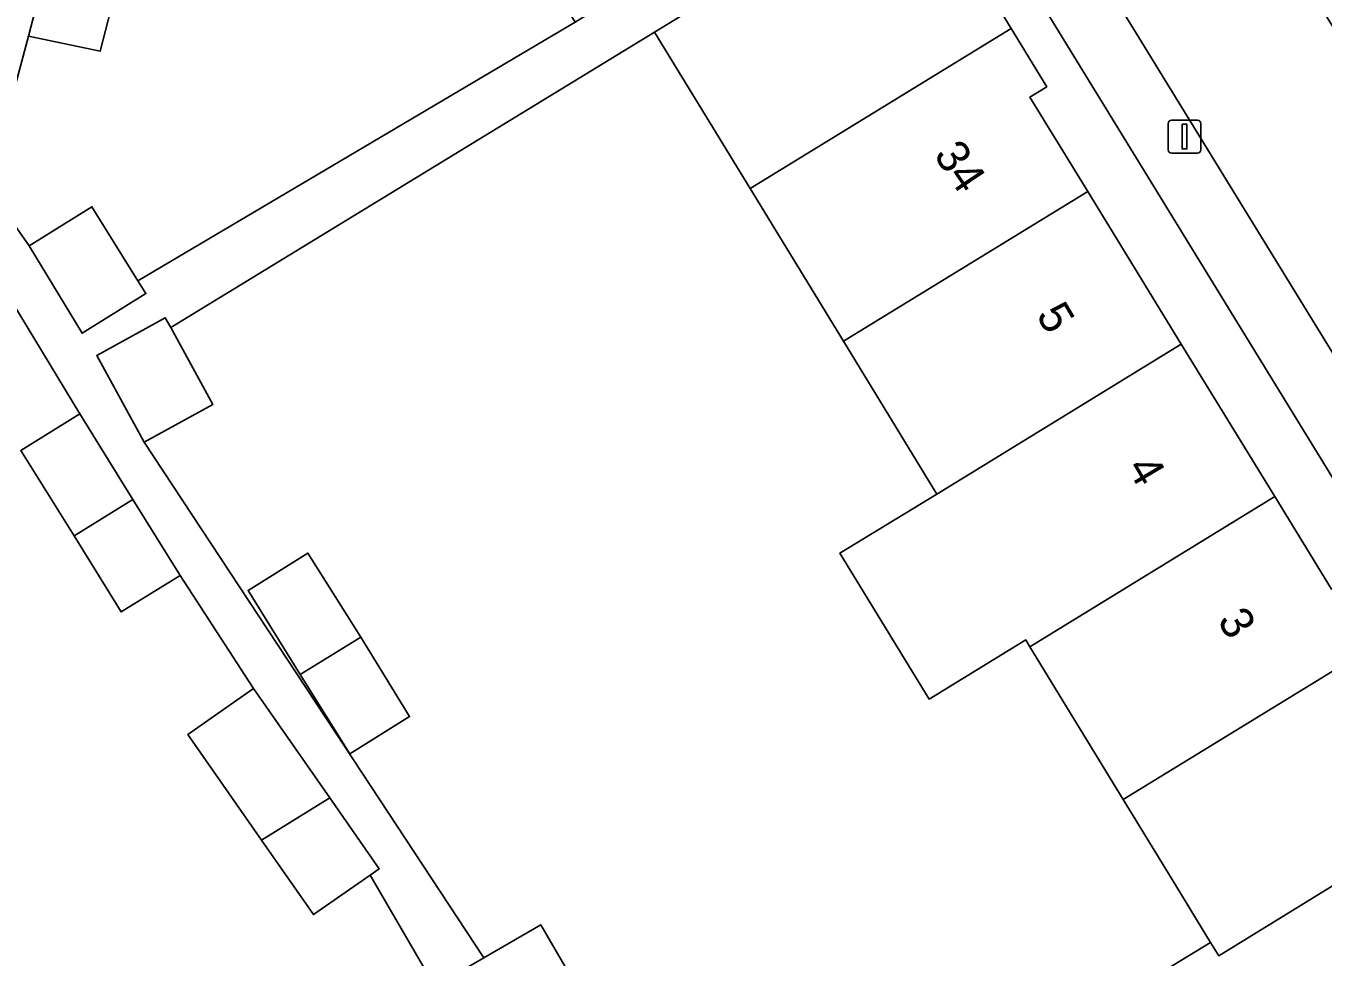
# Model space of a CAD drawing. Extents: x 159279 to 160377, y 384531 to 385888.
# Drawn here: x 159913.79 to 159953.19, y 385247.64 to 385275.93 of the extents above; entities that cross this region are included whole.
import ezdxf

# ---------------------------------------------------------------- set-up
doc = ezdxf.new("R2010")
doc.units = 0
for name, color, linetype in [('IMGEO_Erf', 7, 'Continuous'), ('IMGEO_Lichtmast', 7, 'Continuous'), ('IMGEO_Pand', 7, 'Continuous'), ('IMGEO_Pand_nummerreeks', 7, 'Continuous'), ('IMGEO_Rijbaan_lokaal_open', 7, 'Continuous'), ('IMGEO_Voetpad_open', 7, 'Continuous')]:
    doc.layers.add(name, color=color, linetype=linetype)

msp = doc.modelspace()

# ---------------------------------------------------------------- linework, layer by layer
at = {"layer": 'IMGEO_Erf'}
for points in [[(159913.731, 385282.853), (159915.747, 385282.37), (159915.373, 385281.432), (159917.523, 385280.901), (159916.044, 385275.159), (159913.863, 385275.615), (159912.632, 385271.024), (159913.879, 385269.247), (159915.788, 385270.434), (159917.186, 385268.186), (159930.474, 385276.037), (159927.531, 385280.772), (159924.65, 385285.408), (159921.768, 385290.044), (159919.587, 385293.554), (159916.913, 385291.892), (159915.251, 385294.567), (159911.752, 385292.392)], [(159964.343, 385244.502), (159960.969, 385250), (159941.823, 385281.202), (159940.818, 385280.588), (159943.713, 385275.847), (159944.795, 385274.076), (159944.284, 385273.765), (159946.042, 385270.899), (159948.884, 385266.264), (159951.726, 385261.629), (159953.45, 385258.817), (159953.982, 385259.103), (159955.083, 385257.311), (159957.99, 385252.576), (159956.832, 385251.865), (159957.977, 385250), (159960.966, 385245.133)], [(159947.031, 385246.417), (159949.77, 385248.09), (159948.603, 385250), (159947.12, 385252.428), (159944.286, 385257.068), (159944.159, 385257.276), (159941.224, 385255.477), (159938.515, 385259.914), (159941.453, 385261.708), (159938.619, 385266.347), (159935.786, 385270.987), (159932.882, 385275.741), (159918.184, 385266.764), (159919.465, 385264.431), (159917.382, 385263.287), (159923.463, 385254.046), (159927.693, 385247.618), (159929.424, 385248.626), (159931.538, 385244.996)], [(159925.978, 385247.151), (159924.241, 385250.134), (159922.52, 385248.932), (159920.943, 385251.191), (159918.702, 385254.402), (159920.701, 385255.797), (159918.47, 385259.238), (159916.683, 385258.127), (159915.248, 385260.434), (159913.635, 385263.03), (159915.422, 385264.141), (159911.517, 385270.585)]]:
    msp.add_lwpolyline(points, dxfattribs=at)
msp.add_lwpolyline([(159922.12, 385256.229), (159920.533, 385258.781), (159922.353, 385259.914), (159923.961, 385257.359), (159925.442, 385254.949), (159923.622, 385253.816)], close=True, dxfattribs=at)
at = {"layer": 'IMGEO_Lichtmast'}
for p, q in [((159948.486, 385272.163), (159948.486, 385272.963)), ((159948.486, 385272.963), (159948.486, 385272.163)), ((159948.586, 385273.063), (159949.376, 385273.063)), ((159949.376, 385273.063), (159948.586, 385273.063)), ((159949.476, 385272.963), (159949.476, 385272.163)), ((159949.476, 385272.163), (159949.476, 385272.963)), ((159949.376, 385272.063), (159948.586, 385272.063)), ((159948.586, 385272.063), (159949.376, 385272.063))]:
    msp.add_line(p, q, dxfattribs=at)
msp.add_lwpolyline([(159948.906, 385272.938), (159949.056, 385272.938), (159949.056, 385272.188), (159948.906, 385272.188), (159948.906, 385272.938)], dxfattribs=at)
for centre, start, end in [((159948.586, 385272.963), 90, 180), ((159948.586, 385272.963), 90, 180), ((159949.376, 385272.963), 0, 90), ((159949.376, 385272.963), 360, 90), ((159948.586, 385272.163), 180, 270), ((159948.586, 385272.163), 180, 270), ((159949.376, 385272.163), 270, 0), ((159949.376, 385272.163), 270, 0)]:
    msp.add_arc(centre, 0.1, start, end, dxfattribs=at)
at = {"layer": 'IMGEO_Pand'}
for points in [[(159915.373, 385281.432), (159913.863, 385275.615), (159916.044, 385275.159), (159917.523, 385280.901)], [(159940.272, 385280.255), (159936.551, 385277.982), (159932.882, 385275.741), (159935.786, 385270.987), (159943.713, 385275.847), (159940.818, 385280.588)], [(159935.786, 385270.987), (159938.619, 385266.347), (159946.042, 385270.899), (159944.284, 385273.765), (159944.795, 385274.076), (159943.713, 385275.847)], [(159938.619, 385266.347), (159941.453, 385261.708), (159948.884, 385266.264), (159946.042, 385270.899)], [(159913.879, 385269.247), (159915.494, 385266.593), (159917.429, 385267.795), (159917.186, 385268.186), (159915.788, 385270.434)], [(159918.184, 385266.764), (159918.02, 385267.062), (159915.937, 385265.918), (159917.382, 385263.287), (159919.465, 385264.431)], [(159948.884, 385266.264), (159941.453, 385261.708), (159938.515, 385259.914), (159941.224, 385255.477), (159944.159, 385257.276), (159944.286, 385257.068), (159951.726, 385261.629)], [(159915.422, 385264.141), (159913.635, 385263.03), (159915.248, 385260.434), (159917.035, 385261.546)], [(159917.035, 385261.546), (159915.248, 385260.434), (159916.683, 385258.127), (159918.47, 385259.238)], [(159944.286, 385257.068), (159947.12, 385252.428), (159955.083, 385257.311), (159953.982, 385259.103), (159953.45, 385258.817), (159951.726, 385261.629)], [(159922.12, 385256.229), (159923.961, 385257.359), (159922.353, 385259.914), (159920.533, 385258.781)], [(159923.961, 385257.359), (159922.12, 385256.229), (159923.622, 385253.816), (159925.442, 385254.949)], [(159947.12, 385252.428), (159948.603, 385250), (159949.77, 385248.09), (159950.024, 385247.685), (159953.794, 385250), (159956.832, 385251.865), (159957.99, 385252.576), (159955.083, 385257.311)], [(159920.701, 385255.797), (159918.702, 385254.402), (159920.943, 385251.191), (159923.016, 385252.481)], [(159923.016, 385252.481), (159920.943, 385251.191), (159922.52, 385248.932), (159924.241, 385250.134), (159924.519, 385250.328)], [(159957.977, 385250), (159956.832, 385251.865), (159953.794, 385250), (159950.024, 385247.685), (159949.77, 385248.09), (159947.031, 385246.417), (159947.101, 385245.017), (159949.874, 385243.102), (159950.181, 385243.449), (159956.677, 385238.946), (159960.966, 385245.133)], [(159927.693, 385247.618), (159925.949, 385246.603), (159926.695, 385245.321), (159928.121, 385242.872), (159931.538, 385244.996), (159929.424, 385248.626)]]:
    msp.add_lwpolyline(points, close=True, dxfattribs=at)
at = {"layer": 'IMGEO_Rijbaan_lokaal_open'}
msp.add_lwpolyline([(159970.654, 385246.193), (159968.948, 385249.474), (159968.627, 385250), (159962.44, 385260.137), (159955.788, 385272.184), (159954.215, 385274.734), (159949.397, 385282.48), (159945.011, 385279.791), (159963.311, 385250), (159965.826, 385245.906)], dxfattribs=at)
at = {"layer": 'IMGEO_Voetpad_open'}
for points in [[(159927.693, 385247.618), (159923.463, 385254.046), (159917.382, 385263.287), (159915.937, 385265.918), (159918.02, 385267.062), (159918.184, 385266.764), (159932.882, 385275.741), (159936.551, 385277.982), (159940.272, 385280.255), (159939.433, 385281.605), (159937.86, 385280.628), (159933.614, 385277.989), (159930.474, 385276.037), (159917.186, 385268.186), (159917.429, 385267.795), (159915.494, 385266.593), (159913.879, 385269.247), (159912.632, 385271.024), (159913.863, 385275.615), (159915.373, 385281.432), (159915.747, 385282.37), (159913.731, 385282.853)], [(159941.823, 385281.202), (159960.969, 385250)], [(159963.311, 385250), (159945.011, 385279.791)], [(159911.517, 385270.585), (159915.422, 385264.141), (159917.035, 385261.546), (159918.47, 385259.238), (159920.701, 385255.797), (159923.016, 385252.481), (159924.519, 385250.328), (159924.241, 385250.134), (159925.978, 385247.151)]]:
    msp.add_lwpolyline(points, dxfattribs=at)

# ---------------------------------------------------------------- texts
at = {"layer": 'IMGEO_Pand_nummerreeks'}
for s, rotation, p in [('34', 303.9721, (159941.342, 385272.004)), ('5', 300.6933, (159944.457, 385267.143)), ('4', 300.6931, (159947.21, 385262.507)), ('3', 300.6933, (159949.962, 385257.87))]:
    msp.add_text(s, height=1, rotation=rotation, dxfattribs=at).set_placement(p)

doc.saveas('drawing.dxf')
